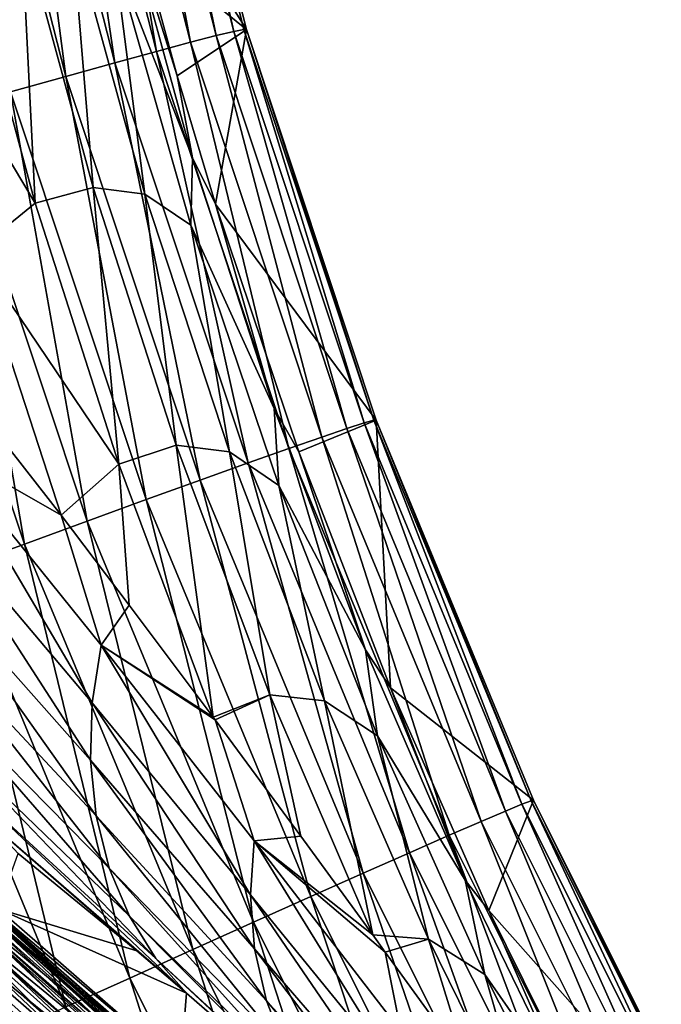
# Model space of a CAD drawing. Header units: metres. Extents: x -24 to 72, y -247 to 22.
# Tile 269 of 573: x 15.5 to 17.73, y -204.8 to -201.39. Entities that reach past the tile are written whole.
import ezdxf

# ---------------------------------------------------------------- set-up
doc = ezdxf.new("R2010")
doc.units = ezdxf.units.M
doc.layers.add('solid_509589_MEDIA_SW0001', color=7, linetype='CONTINUOUS')

msp = doc.modelspace()

# ---------------------------------------------------------------- linework, layer by layer
at = {"layer": 'solid_509589_MEDIA_SW0001'}
for points in [[(15.830593, -200.055222, 307.613159), (15.739511, -200.071533, 307.856079), (16.096237, -201.468994, 307.874512)], [(15.812617, -200.666855, 286.959717), (15.937775, -200.042313, 306.88916), (16.290295, -201.424774, 306.907349)], [(15.89304, -200.045166, 307.368011), (15.830593, -200.055222, 307.613159), (16.185514, -201.445984, 307.63147)], [(15.830593, -200.055222, 307.613159), (16.096237, -201.468994, 307.874512), (16.185514, -201.445984, 307.63147)], [(15.92808, -200.041031, 307.125305), (15.89304, -200.045166, 307.368011), (16.246674, -201.431274, 307.38623)], [(15.89304, -200.045166, 307.368011), (16.185514, -201.445984, 307.63147), (16.246674, -201.431274, 307.38623)], [(15.92808, -200.041031, 307.125305), (16.246674, -201.431274, 307.38623), (16.280924, -201.424408, 307.143494)], [(15.92808, -200.041031, 307.125305), (16.280924, -201.424408, 307.143494), (15.937775, -200.042313, 306.88916)], [(15.937775, -200.042313, 306.88916), (16.280924, -201.424408, 307.143494), (16.290295, -201.424774, 306.907349)], [(15.619607, -200.094208, 308.091553), (15.471875, -200.123123, 308.314331), (15.833736, -201.539963, 308.333099)], [(15.739511, -200.071533, 307.856079), (15.619607, -200.094208, 308.091553), (15.978653, -201.500381, 308.110138)], [(15.619607, -200.094208, 308.091553), (15.833736, -201.539963, 308.333099), (15.978653, -201.500381, 308.110138)], [(15.739511, -200.071533, 307.856079), (15.978653, -201.500381, 308.110138), (16.096237, -201.468994, 307.874512)], [(15.471875, -200.123123, 308.314331), (15.298528, -200.157852, 308.519348), (15.663656, -201.587158, 308.538361)], [(15.471875, -200.123123, 308.314331), (15.663656, -201.587158, 308.538361), (15.833736, -201.539963, 308.333099)], [(15.298528, -200.157852, 308.519348), (15.471684, -201.641083, 308.721466), (15.663656, -201.587158, 308.538361)], [(15.926414, -201.13031, 287.094788), (15.812617, -200.666855, 286.959717), (16.290295, -201.424774, 306.907349)], [(15.85745, -200.971954, 286.611176), (16.103523, -201.869507, 286.899902), (15.83179, -201.169937, 286.227661)], [(15.85745, -200.971954, 286.611176), (15.926414, -201.13031, 287.094788), (16.049845, -201.584854, 287.242981)], [(15.85745, -200.971954, 286.611176), (16.049845, -201.584854, 287.242981), (16.103523, -201.869507, 286.899902)], [(15.509107, -201.053925, 285.332062), (15.556962, -202.027084, 285.203613), (15.306583, -201.099075, 284.938354)], [(15.509107, -201.053925, 285.332062), (15.758065, -201.972122, 285.602417), (15.556962, -202.027084, 285.203613)], [(15.68446, -201.076172, 285.763245), (15.758065, -201.972122, 285.602417), (15.509107, -201.053925, 285.332062)], [(15.68446, -201.076172, 285.763245), (15.938274, -201.995926, 286.046417), (15.758065, -201.972122, 285.602417)], [(15.83179, -201.169937, 286.227661), (15.938274, -201.995926, 286.046417), (15.68446, -201.076172, 285.763245)], [(15.306583, -201.099075, 284.938354), (15.556962, -202.027084, 285.203613), (15.08799, -201.240494, 284.59494)], [(16.049845, -201.584854, 287.242981), (15.926414, -201.13031, 287.094788), (16.290295, -201.424774, 306.907349)], [(15.83179, -201.169937, 286.227661), (16.097221, -202.102783, 286.532684), (15.938274, -201.995926, 286.046417)], [(16.103523, -201.869507, 286.899902), (16.097221, -202.102783, 286.532684), (15.83179, -201.169937, 286.227661)], [(15.556962, -202.027084, 285.203613), (15.349151, -202.194931, 284.865601), (15.08799, -201.240494, 284.59494)], [(16.182262, -202.029816, 287.404236), (16.049845, -201.584854, 287.242981), (16.290295, -201.424774, 306.907349)], [(16.182262, -202.029816, 287.404236), (16.290295, -201.424774, 306.907349), (16.740456, -202.778564, 306.923248)], [(16.246674, -201.431274, 307.38623), (16.185514, -201.445984, 307.63147), (16.638731, -202.807938, 307.647491)], [(16.280924, -201.424408, 307.143494), (16.246674, -201.431274, 307.38623), (16.698248, -202.788651, 307.402161)], [(16.246674, -201.431274, 307.38623), (16.638731, -202.807938, 307.647491), (16.698248, -202.788651, 307.402161)], [(16.280924, -201.424408, 307.143494), (16.698248, -202.788651, 307.402161), (16.731497, -202.779114, 307.159393)], [(16.280924, -201.424408, 307.143494), (16.731497, -202.779114, 307.159393), (16.290295, -201.424774, 306.907349)], [(16.290295, -201.424774, 306.907349), (16.731497, -202.779114, 307.159393), (16.740456, -202.778564, 306.923248)], [(16.185514, -201.445984, 307.63147), (16.096237, -201.468994, 307.874512), (16.551754, -202.837479, 307.890594)], [(16.185514, -201.445984, 307.63147), (16.551754, -202.837479, 307.890594), (16.638731, -202.807938, 307.647491)], [(15.978653, -201.500381, 308.110138), (15.833736, -201.539963, 308.333099), (16.295813, -202.927444, 308.349548)], [(16.096237, -201.468994, 307.874512), (15.978653, -201.500381, 308.110138), (16.437134, -202.877411, 308.126404)], [(15.978653, -201.500381, 308.110138), (16.295813, -202.927444, 308.349548), (16.437134, -202.877411, 308.126404)], [(16.096237, -201.468994, 307.874512), (16.437134, -202.877411, 308.126404), (16.551754, -202.837479, 307.890594)], [(15.833736, -201.539963, 308.333099), (15.663656, -201.587158, 308.538361), (16.129904, -202.986847, 308.555054)], [(15.833736, -201.539963, 308.333099), (16.129904, -202.986847, 308.555054), (16.295813, -202.927444, 308.349548)], [(15.663656, -201.587158, 308.538361), (15.471684, -201.641083, 308.721466), (15.942599, -203.054489, 308.738403)], [(15.663656, -201.587158, 308.538361), (15.942599, -203.054489, 308.738403), (16.129904, -202.986847, 308.555054)], [(16.103523, -201.869507, 286.899902), (16.049845, -201.584854, 287.242981), (16.182262, -202.029816, 287.404236)], [(15.471684, -201.641083, 308.721466), (15.261993, -201.700516, 308.878876), (15.737969, -203.128891, 308.896088)], [(15.471684, -201.641083, 308.721466), (15.737969, -203.128891, 308.896088), (15.942599, -203.054489, 308.738403)], [(15.261993, -201.700516, 308.878876), (15.039364, -201.76413, 309.008179), (15.520678, -203.208328, 309.025726)], [(15.261993, -201.700516, 308.878876), (15.520678, -203.208328, 309.025726), (15.737969, -203.128891, 308.896088)], [(15.039364, -201.76413, 309.008179), (15.295642, -203.291, 309.126068), (15.520678, -203.208328, 309.025726)], [(16.103523, -201.869507, 286.899902), (16.386805, -202.738663, 287.241913), (16.097221, -202.102783, 286.532684)], [(16.103523, -201.869507, 286.899902), (16.182262, -202.029816, 287.404236), (16.386805, -202.738663, 287.241913)], [(15.758065, -201.972122, 285.602417), (15.847547, -202.9319, 285.518127), (15.556962, -202.027084, 285.203613)], [(15.758065, -201.972122, 285.602417), (16.046541, -202.866104, 285.923004), (15.847547, -202.9319, 285.518127)], [(15.938274, -201.995926, 286.046417), (16.046541, -202.866104, 285.923004), (15.758065, -201.972122, 285.602417)], [(15.938274, -201.995926, 286.046417), (16.23163, -202.889267, 286.382263), (16.046541, -202.866104, 285.923004)], [(16.097221, -202.102783, 286.532684), (16.23163, -202.889267, 286.382263), (15.938274, -201.995926, 286.046417)], [(15.556962, -202.027084, 285.203613), (15.847547, -202.9319, 285.518127), (15.349151, -202.194931, 284.865601)], [(16.471594, -202.889359, 287.7659), (16.182262, -202.029816, 287.404236), (16.740456, -202.778564, 306.923248)], [(16.386805, -202.738663, 287.241913), (16.182262, -202.029816, 287.404236), (16.471594, -202.889359, 287.7659)], [(16.097221, -202.102783, 286.532684), (16.402847, -203.005508, 286.894501), (16.23163, -202.889267, 286.382263)], [(16.386805, -202.738663, 287.241913), (16.402847, -203.005508, 286.894501), (16.097221, -202.102783, 286.532684)], [(15.349151, -202.194931, 284.865601), (15.647145, -203.108719, 285.181244), (15.2943, -202.656158, 284.762878)], [(15.847547, -202.9319, 285.518127), (15.647145, -203.108719, 285.181244), (15.349151, -202.194931, 284.865601)], [(15.230561, -202.869751, 284.655731), (15.2943, -202.656158, 284.762878), (15.647145, -203.108719, 285.181244)], [(16.386805, -202.738663, 287.241913), (16.471594, -202.889359, 287.7659), (16.703325, -203.574921, 287.638519)], [(16.386805, -202.738663, 287.241913), (16.703325, -203.574921, 287.638519), (16.402847, -203.005508, 286.894501)], [(16.789474, -203.706436, 288.179962), (16.471594, -202.889359, 287.7659), (16.740456, -202.778564, 306.923248)], [(16.698248, -202.788651, 307.402161), (16.638731, -202.807938, 307.647491), (17.187899, -204.13414, 307.661041)], [(16.731497, -202.779114, 307.159393), (16.698248, -202.788651, 307.402161), (17.245438, -204.110397, 307.41568)], [(16.698248, -202.788651, 307.402161), (17.187899, -204.13414, 307.661041), (17.245438, -204.110397, 307.41568)], [(16.731497, -202.779114, 307.159393), (17.277481, -204.098251, 307.172882), (16.740456, -202.778564, 306.923248)], [(16.731497, -202.779114, 307.159393), (17.245438, -204.110397, 307.41568), (17.277481, -204.098251, 307.172882)], [(16.740456, -202.778564, 306.923248), (17.277481, -204.098251, 307.172882), (17.285952, -204.096802, 306.936768)], [(16.789474, -203.706436, 288.179962), (16.740456, -202.778564, 306.923248), (17.285952, -204.096802, 306.936768)], [(16.638731, -202.807938, 307.647491), (16.551754, -202.837479, 307.890594), (17.103706, -204.170059, 307.904236)], [(16.638731, -202.807938, 307.647491), (17.103706, -204.170059, 307.904236), (17.187899, -204.13414, 307.661041)], [(16.551754, -202.837479, 307.890594), (16.437134, -202.877411, 308.126404), (16.99267, -204.218307, 308.140167)], [(16.551754, -202.837479, 307.890594), (16.99267, -204.218307, 308.140167), (17.103706, -204.170059, 307.904236)], [(15.230561, -202.869751, 284.655731), (15.754945, -203.758881, 285.143097), (15.182036, -203.080566, 284.523926)], [(15.230561, -202.869751, 284.655731), (15.647145, -203.108719, 285.181244), (15.786624, -203.559418, 285.293121)], [(15.230561, -202.869751, 284.655731), (15.786624, -203.559418, 285.293121), (15.754945, -203.758881, 285.143097)], [(16.046541, -202.866104, 285.923004), (16.17523, -203.809128, 285.883392), (15.847547, -202.9319, 285.518127)], [(16.046541, -202.866104, 285.923004), (16.371313, -203.731689, 286.295258), (16.17523, -203.809128, 285.883392)], [(16.23163, -202.889267, 286.382263), (16.371313, -203.731689, 286.295258), (16.046541, -202.866104, 285.923004)], [(16.23163, -202.889267, 286.382263), (16.560896, -203.751709, 286.772186), (16.371313, -203.731689, 286.295258)], [(16.402847, -203.005508, 286.894501), (16.560896, -203.751709, 286.772186), (16.23163, -202.889267, 286.382263)], [(16.437134, -202.877411, 308.126404), (16.295813, -202.927444, 308.349548), (16.855703, -204.278519, 308.363495)], [(16.437134, -202.877411, 308.126404), (16.855703, -204.278519, 308.363495), (16.99267, -204.218307, 308.140167)], [(16.703325, -203.574921, 287.638519), (16.471594, -202.889359, 287.7659), (16.789474, -203.706436, 288.179962)], [(15.847547, -202.9319, 285.518127), (15.88396, -203.419952, 285.48465), (15.647145, -203.108719, 285.181244)], [(15.847547, -202.9319, 285.518127), (16.17523, -203.809128, 285.883392), (15.88396, -203.419952, 285.48465)], [(16.295813, -202.927444, 308.349548), (16.129904, -202.986847, 308.555054), (16.694851, -204.349808, 308.569183)], [(16.295813, -202.927444, 308.349548), (16.694851, -204.349808, 308.569183), (16.855703, -204.278519, 308.363495)], [(16.129904, -202.986847, 308.555054), (15.942599, -203.054489, 308.738403), (16.513203, -204.430801, 308.752777)], [(16.129904, -202.986847, 308.555054), (16.513203, -204.430801, 308.752777), (16.694851, -204.349808, 308.569183)], [(16.402847, -203.005508, 286.894501), (16.744331, -203.873169, 287.314606), (16.560896, -203.751709, 286.772186)], [(16.703325, -203.574921, 287.638519), (16.744331, -203.873169, 287.314606), (16.402847, -203.005508, 286.894501)], [(15.942599, -203.054489, 308.738403), (15.737969, -203.128891, 308.896088), (16.314711, -204.51976, 308.910736)], [(15.942599, -203.054489, 308.738403), (16.314711, -204.51976, 308.910736), (16.513203, -204.430801, 308.752777)], [(15.182036, -203.080566, 284.523926), (15.74905, -203.957962, 284.980621), (15.15711, -203.290863, 284.375244)], [(15.182036, -203.080566, 284.523926), (15.754945, -203.758881, 285.143097), (15.74905, -203.957962, 284.980621)], [(15.737969, -203.128891, 308.896088), (15.520678, -203.208328, 309.025726), (16.103893, -204.614609, 309.040649)], [(15.786624, -203.559418, 285.293121), (15.647145, -203.108719, 285.181244), (15.88396, -203.419952, 285.48465)], [(15.737969, -203.128891, 308.896088), (16.103893, -204.614609, 309.040649), (16.314711, -204.51976, 308.910736)], [(15.520678, -203.208328, 309.025726), (15.295642, -203.291, 309.126068), (15.885525, -204.713211, 309.141327)], [(15.520678, -203.208328, 309.025726), (15.885525, -204.713211, 309.141327), (16.103893, -204.614609, 309.040649)], [(15.295642, -203.291, 309.126068), (15.067698, -203.375107, 309.197235), (15.664301, -204.813416, 309.212769)], [(15.15711, -203.290863, 284.375244), (15.769012, -204.150833, 284.806213), (15.156734, -203.495453, 284.210876)], [(15.15711, -203.290863, 284.375244), (15.74905, -203.957962, 284.980621), (15.769012, -204.150833, 284.806213)], [(15.295642, -203.291, 309.126068), (15.664301, -204.813416, 309.212769), (15.885525, -204.713211, 309.141327)], [(15.067698, -203.375107, 309.197235), (15.444558, -204.913223, 309.256165), (15.664301, -204.813416, 309.212769)], [(15.786624, -203.559418, 285.293121), (15.88396, -203.419952, 285.48465), (16.17523, -203.809128, 285.883392)], [(15.156734, -203.495453, 284.210876), (15.814382, -204.332367, 284.621735), (15.181198, -203.689499, 284.033051)], [(15.156734, -203.495453, 284.210876), (15.769012, -204.150833, 284.806213), (15.814382, -204.332367, 284.621735)], [(15.786624, -203.559418, 285.293121), (16.304325, -204.424957, 285.821869), (15.754945, -203.758881, 285.143097)], [(15.786624, -203.559418, 285.293121), (16.17523, -203.809128, 285.883392), (16.181942, -203.818176, 285.892914)], [(15.786624, -203.559418, 285.293121), (16.181942, -203.818176, 285.892914), (16.317385, -204.237228, 285.988159)], [(15.786624, -203.559418, 285.293121), (16.317385, -204.237228, 285.988159), (16.304325, -204.424957, 285.821869)], [(16.703325, -203.574921, 287.638519), (16.789474, -203.706436, 288.179962), (17.04841, -204.373901, 288.090668)], [(16.703325, -203.574921, 287.638519), (17.04841, -204.373901, 288.090668), (16.744331, -203.873169, 287.314606)], [(15.181198, -203.689499, 284.033051), (15.884703, -204.498917, 284.430664), (15.230343, -203.869064, 283.845123)], [(15.181198, -203.689499, 284.033051), (15.814382, -204.332367, 284.621735), (15.884703, -204.498917, 284.430664)], [(17.131021, -204.479492, 288.64682), (16.789474, -203.706436, 288.179962), (17.285952, -204.096802, 306.936768)], [(17.04841, -204.373901, 288.090668), (16.789474, -203.706436, 288.179962), (17.131021, -204.479492, 288.64682)], [(16.371313, -203.731689, 286.295258), (16.181942, -203.818176, 285.892914), (16.17523, -203.809128, 285.883392)], [(16.371313, -203.731689, 286.295258), (16.479038, -204.221619, 286.330017), (16.181942, -203.818176, 285.892914)], [(16.371313, -203.731689, 286.295258), (16.728159, -204.563232, 286.720459), (16.479038, -204.221619, 286.330017)], [(16.560896, -203.751709, 286.772186), (16.728159, -204.563232, 286.720459), (16.371313, -203.731689, 286.295258)], [(16.560896, -203.751709, 286.772186), (16.921724, -204.578857, 287.217468), (16.728159, -204.563232, 286.720459)], [(16.744331, -203.873169, 287.314606), (16.921724, -204.578857, 287.217468), (16.560896, -203.751709, 286.772186)], [(15.754945, -203.758881, 285.143097), (16.318596, -204.612244, 285.647522), (15.74905, -203.957962, 284.980621)], [(15.754945, -203.758881, 285.143097), (16.304325, -204.424957, 285.821869), (16.318596, -204.612244, 285.647522)], [(16.317385, -204.237228, 285.988159), (16.181942, -203.818176, 285.892914), (16.479038, -204.221619, 286.330017)], [(15.230343, -203.869064, 283.845123), (15.976404, -204.645416, 284.234772), (15.30193, -204.029724, 283.649963)], [(15.230343, -203.869064, 283.845123), (15.884703, -204.498917, 284.430664), (15.976404, -204.645416, 284.234772)], [(16.744331, -203.873169, 287.314606), (17.116526, -204.701019, 287.794128), (16.921724, -204.578857, 287.217468)], [(17.04841, -204.373901, 288.090668), (17.116526, -204.701019, 287.794128), (16.744331, -203.873169, 287.314606)], [(15.74905, -203.957962, 284.980621), (16.359438, -204.792648, 285.464905), (15.769012, -204.150833, 284.806213)], [(15.74905, -203.957962, 284.980621), (16.318596, -204.612244, 285.647522), (16.359438, -204.792648, 285.464905)], [(15.30193, -204.029724, 283.649963), (16.082457, -204.765717, 284.031799), (15.393911, -204.168945, 283.451599)], [(15.30193, -204.029724, 283.649963), (15.976404, -204.645416, 284.234772), (16.082457, -204.765717, 284.031799)], [(17.131021, -204.479492, 288.64682), (17.285952, -204.096802, 306.936768), (17.924, -205.372787, 306.947632)], [(17.245438, -204.110397, 307.41568), (17.187899, -204.13414, 307.661041), (17.830227, -205.417862, 307.671906)], [(17.277481, -204.098251, 307.172882), (17.245438, -204.110397, 307.41568), (17.885456, -205.389801, 307.426514)], [(17.245438, -204.110397, 307.41568), (17.830227, -205.417862, 307.671906), (17.885456, -205.389801, 307.426514)], [(17.277481, -204.098251, 307.172882), (17.916092, -205.375122, 307.183746), (17.285952, -204.096802, 306.936768)], [(17.277481, -204.098251, 307.172882), (17.885456, -205.389801, 307.426514), (17.916092, -205.375122, 307.183746)], [(17.285952, -204.096802, 306.936768), (17.916092, -205.375122, 307.183746), (17.924, -205.372787, 306.947632)], [(15.769012, -204.150833, 284.806213), (16.425692, -204.960815, 285.275391), (15.814382, -204.332367, 284.621735)], [(15.769012, -204.150833, 284.806213), (16.359438, -204.792648, 285.464905), (16.425692, -204.960815, 285.275391)], [(17.187899, -204.13414, 307.661041), (17.103706, -204.170059, 307.904236), (17.749283, -205.459976, 307.915192)], [(17.187899, -204.13414, 307.661041), (17.749283, -205.459976, 307.915192), (17.830227, -205.417862, 307.671906)], [(15.393911, -204.168945, 283.451599), (16.082457, -204.765717, 284.031799), (15.909707, -204.619324, 283.786835)], [(15.393911, -204.168945, 283.451599), (15.909707, -204.619324, 283.786835), (15.498615, -204.281158, 283.248871)], [(17.103706, -204.170059, 307.904236), (16.99267, -204.218307, 308.140167), (17.642435, -205.516266, 308.151184)], [(17.103706, -204.170059, 307.904236), (17.642435, -205.516266, 308.151184), (17.749283, -205.459976, 307.915192)], [(16.317385, -204.237228, 285.988159), (16.479038, -204.221619, 286.330017), (16.728159, -204.563232, 286.720459)], [(16.99267, -204.218307, 308.140167), (16.855703, -204.278519, 308.363495), (17.510559, -205.586334, 308.374664)], [(16.99267, -204.218307, 308.140167), (17.510559, -205.586334, 308.374664), (17.642435, -205.516266, 308.151184)], [(15.129198, -204.268616, 274.402222), (15.143693, -204.249344, 274.485565), (16.37866, -205.326019, 274.504364)], [(15.143693, -204.249344, 274.485565), (15.429683, -204.473541, 274.575165), (16.062029, -205.023148, 274.584778)], [(16.37866, -205.326019, 274.504364), (15.143693, -204.249344, 274.485565), (16.062029, -205.023148, 274.584778)], [(16.317385, -204.237228, 285.988159), (16.832125, -205.072784, 286.556213), (16.304325, -204.424957, 285.821869)], [(16.317385, -204.237228, 285.988159), (16.728159, -204.563232, 286.720459), (16.771421, -204.622818, 286.790497)], [(16.317385, -204.237228, 285.988159), (16.771421, -204.622818, 286.790497), (16.825674, -204.897156, 286.73703)], [(16.317385, -204.237228, 285.988159), (16.825674, -204.897156, 286.73703), (16.832125, -205.072784, 286.556213)], [(15.074184, -204.338837, 274.25415), (15.105793, -204.298752, 274.32431), (16.337669, -205.372726, 274.343048)], [(15.105793, -204.298752, 274.32431), (15.129198, -204.268616, 274.402222), (16.362984, -205.344269, 274.42099)], [(16.337669, -205.372726, 274.343048), (15.105793, -204.298752, 274.32431), (16.362984, -205.344269, 274.42099)], [(16.362984, -205.344269, 274.42099), (15.129198, -204.268616, 274.402222), (16.37866, -205.326019, 274.504364)], [(15.498615, -204.281158, 283.248871), (15.909707, -204.619324, 283.786835), (15.429683, -204.473541, 274.575165)], [(16.855703, -204.278519, 308.363495), (16.694851, -204.349808, 308.569183), (17.355619, -205.669113, 308.580536)], [(16.855703, -204.278519, 308.363495), (17.355619, -205.669113, 308.580536), (17.510559, -205.586334, 308.374664)], [(15.814382, -204.332367, 284.621735), (16.516632, -205.113434, 285.082642), (15.884703, -204.498917, 284.430664)], [(15.814382, -204.332367, 284.621735), (16.425692, -204.960815, 285.275391), (16.516632, -205.113434, 285.082642)], [(15.035323, -204.387665, 274.193878), (15.074184, -204.338837, 274.25415), (16.303484, -205.410568, 274.272858)], [(16.303484, -205.410568, 274.272858), (15.074184, -204.338837, 274.25415), (16.337669, -205.372726, 274.343048)], [(16.694851, -204.349808, 308.569183), (16.513203, -204.430801, 308.752777), (17.18059, -205.763046, 308.764343)], [(16.694851, -204.349808, 308.569183), (17.18059, -205.763046, 308.764343), (17.355619, -205.669113, 308.580536)], [(14.990379, -204.443756, 274.145294), (15.035323, -204.387665, 274.193878), (16.261454, -205.456635, 274.212555)], [(16.261454, -205.456635, 274.212555), (15.035323, -204.387665, 274.193878), (16.303484, -205.410568, 274.272858)], [(17.04841, -204.373901, 288.090668), (17.131021, -204.479492, 288.64682), (17.416729, -205.1315, 288.598907)], [(17.04841, -204.373901, 288.090668), (17.416729, -205.1315, 288.598907), (17.116526, -204.701019, 287.794128)], [(16.577118, -205.544357, 273.943848), (15.353196, -204.43367, 273.877502), (15.344082, -204.443802, 273.924622)], [(15.353196, -204.43367, 273.877502), (16.586966, -205.534882, 273.896729), (15.461974, -204.519348, 273.830231)], [(16.577118, -205.544357, 273.943848), (16.586966, -205.534882, 273.896729), (15.353196, -204.43367, 273.877502)], [(16.304325, -204.424957, 285.821869), (16.866919, -205.247711, 286.371735), (16.318596, -204.612244, 285.647522)], [(16.304325, -204.424957, 285.821869), (16.832125, -205.072784, 286.556213), (16.866919, -205.247711, 286.371735)], [(16.513203, -204.430801, 308.752777), (16.314711, -204.51976, 308.910736), (16.989277, -205.866074, 308.922546)], [(16.513203, -204.430801, 308.752777), (16.989277, -205.866074, 308.922546), (17.18059, -205.763046, 308.764343)], [(14.940707, -204.505447, 274.109863), (14.990379, -204.443756, 274.145294), (16.212845, -205.509537, 274.16391)], [(16.212845, -205.509537, 274.16391), (14.990379, -204.443756, 274.145294), (16.261454, -205.456635, 274.212555)], [(15.329277, -204.460831, 273.968201), (15.309352, -204.484085, 274.006531), (16.539598, -205.582153, 274.025696)], [(15.344082, -204.443802, 273.924622), (15.329277, -204.460831, 273.968201), (16.561125, -205.560318, 273.987396)], [(16.561125, -205.560318, 273.987396), (15.329277, -204.460831, 273.968201), (16.539598, -205.582153, 274.025696)], [(16.577118, -205.544357, 273.943848), (15.344082, -204.443802, 273.924622), (16.561125, -205.560318, 273.987396)], [(15.309352, -204.484085, 274.006531), (15.285074, -204.512711, 274.038116), (16.513369, -205.609024, 274.057251)], [(15.335486, -204.499084, 272.613373), (16.534269, -205.657013, 272.418945), (15.289301, -204.544235, 272.399536)], [(16.539598, -205.582153, 274.025696), (15.309352, -204.484085, 274.006531), (16.513369, -205.609024, 274.057251)], [(15.372478, -204.477798, 272.833069), (16.58305, -205.615005, 272.632843), (15.335486, -204.499084, 272.613373)], [(15.335486, -204.499084, 272.613373), (16.58305, -205.615005, 272.632843), (16.534269, -205.657013, 272.418945)], [(15.372478, -204.477798, 272.833069), (16.620813, -205.596008, 272.8526), (16.58305, -205.615005, 272.632843)], [(15.399722, -204.480606, 273.055023), (16.620813, -205.596008, 272.8526), (15.372478, -204.477798, 272.833069)], [(15.399722, -204.480606, 273.055023), (16.647005, -205.600204, 273.074554), (16.620813, -205.596008, 272.8526)], [(15.461974, -204.519348, 273.830231), (16.647005, -205.600204, 273.074554), (15.399722, -204.480606, 273.055023)], [(16.082457, -204.765717, 284.031799), (16.062029, -205.023148, 274.584778), (15.429683, -204.473541, 274.575165)], [(15.909707, -204.619324, 283.786835), (16.082457, -204.765717, 284.031799), (15.429683, -204.473541, 274.575165)], [(15.884703, -204.498917, 284.430664), (16.622551, -205.240356, 284.879852), (15.976404, -204.645416, 284.234772)], [(15.884703, -204.498917, 284.430664), (16.516632, -205.113434, 285.082642), (16.622551, -205.240356, 284.879852)], [(17.490835, -205.206451, 289.166504), (17.131021, -204.479492, 288.64682), (17.924, -205.372787, 306.947632)], [(17.416729, -205.1315, 288.598907), (17.131021, -204.479492, 288.64682), (17.490835, -205.206451, 289.166504)], [(16.159121, -205.567688, 274.128418), (14.8878, -204.570862, 274.088684), (14.940707, -204.505447, 274.109863)], [(16.159121, -205.567688, 274.128418), (14.940707, -204.505447, 274.109863), (16.212845, -205.509537, 274.16391)], [(15.285074, -204.512711, 274.038116), (15.257379, -204.545563, 274.061768), (16.483448, -205.639908, 274.080872)], [(16.513369, -205.609024, 274.057251), (15.285074, -204.512711, 274.038116), (16.483448, -205.639908, 274.080872)], [(15.461974, -204.519348, 273.830231), (16.703791, -205.641541, 273.849823), (16.647005, -205.600204, 273.074554)], [(16.586966, -205.534882, 273.896729), (16.703791, -205.641541, 273.849823), (15.461974, -204.519348, 273.830231)], [(16.314711, -204.51976, 308.910736), (16.103893, -204.614609, 309.040649), (16.786037, -205.975845, 309.052734)], [(16.314711, -204.51976, 308.910736), (16.786037, -205.975845, 309.052734), (16.989277, -205.866074, 308.922546)], [(14.8878, -204.570862, 274.088684), (16.1019, -205.629333, 274.107147), (15.107794, -204.864716, 274.086304)], [(16.159121, -205.567688, 274.128418), (16.1019, -205.629333, 274.107147), (14.8878, -204.570862, 274.088684)], [(15.257379, -204.545563, 274.061768), (15.227331, -204.58139, 274.076599), (16.450985, -205.673584, 274.095673)], [(15.289301, -204.544235, 272.399536), (16.475084, -205.721512, 272.213623), (15.234504, -204.612717, 272.194244)], [(16.483448, -205.639908, 274.080872), (15.257379, -204.545563, 274.061768), (16.450985, -205.673584, 274.095673)], [(15.289301, -204.544235, 272.399536), (16.534269, -205.657013, 272.418945), (16.475084, -205.721512, 272.213623)], [(16.921724, -204.578857, 287.217468), (16.771421, -204.622818, 286.790497), (16.728159, -204.563232, 286.720459)], [(16.450985, -205.673584, 274.095673), (15.227331, -204.58139, 274.076599), (15.278318, -204.687149, 274.083191)], [(16.921724, -204.578857, 287.217468), (17.058062, -205.018692, 287.272095), (16.771421, -204.622818, 286.790497)], [(16.921724, -204.578857, 287.217468), (17.308876, -205.365738, 287.719147), (17.058062, -205.018692, 287.272095)], [(17.116526, -204.701019, 287.794128), (17.308876, -205.365738, 287.719147), (16.921724, -204.578857, 287.217468)], [(15.234504, -204.612717, 272.194244), (16.475084, -205.721512, 272.213623), (15.175233, -204.706345, 272.000397)], [(16.103893, -204.614609, 309.040649), (15.885525, -204.713211, 309.141327), (16.575472, -206.089844, 309.153687)], [(16.103893, -204.614609, 309.040649), (16.575472, -206.089844, 309.153687), (16.786037, -205.975845, 309.052734)], [(16.318596, -204.612244, 285.647522), (16.928503, -205.414963, 286.182526), (16.359438, -204.792648, 285.464905)], [(16.318596, -204.612244, 285.647522), (16.866919, -205.247711, 286.371735), (16.928503, -205.414963, 286.182526)], [(16.825674, -204.897156, 286.73703), (16.771421, -204.622818, 286.790497), (17.058062, -205.018692, 287.272095)], [(15.976404, -204.645416, 284.234772), (16.622551, -205.240356, 284.879852), (16.42029, -205.059525, 284.546906)], [(15.976404, -204.645416, 284.234772), (16.42029, -205.059525, 284.546906), (16.082457, -204.765717, 284.031799)], [(14.437512, -205.75708, 270.116486), (15.175233, -204.706345, 272.000397), (16.409941, -205.811081, 272.019653)], [(15.278318, -204.687149, 274.083191), (15.107794, -204.864716, 274.086304), (16.505707, -205.793365, 274.102509)], [(16.475084, -205.721512, 272.213623), (16.409941, -205.811081, 272.019653), (15.175233, -204.706345, 272.000397)], [(16.450985, -205.673584, 274.095673), (15.278318, -204.687149, 274.083191), (16.505707, -205.793365, 274.102509)], [(17.116526, -204.701019, 287.794128), (17.513508, -205.484528, 288.33374), (17.308876, -205.365738, 287.719147)], [(17.416729, -205.1315, 288.598907), (17.513508, -205.484528, 288.33374), (17.116526, -204.701019, 287.794128)], [(15.885525, -204.713211, 309.141327), (15.664301, -204.813416, 309.212769), (16.362114, -206.205627, 309.225433)], [(15.885525, -204.713211, 309.141327), (16.362114, -206.205627, 309.225433), (16.575472, -206.089844, 309.153687)], [(16.082457, -204.765717, 284.031799), (16.42029, -205.059525, 284.546906), (16.062029, -205.023148, 274.584778)], [(16.359438, -204.792648, 285.464905), (17.015059, -205.569, 285.98941), (16.425692, -204.960815, 285.275391)], [(16.359438, -204.792648, 285.464905), (16.928503, -205.414963, 286.182526), (17.015059, -205.569, 285.98941)]]:
    msp.add_3dface(points, dxfattribs=at)

doc.saveas('drawing.dxf')
